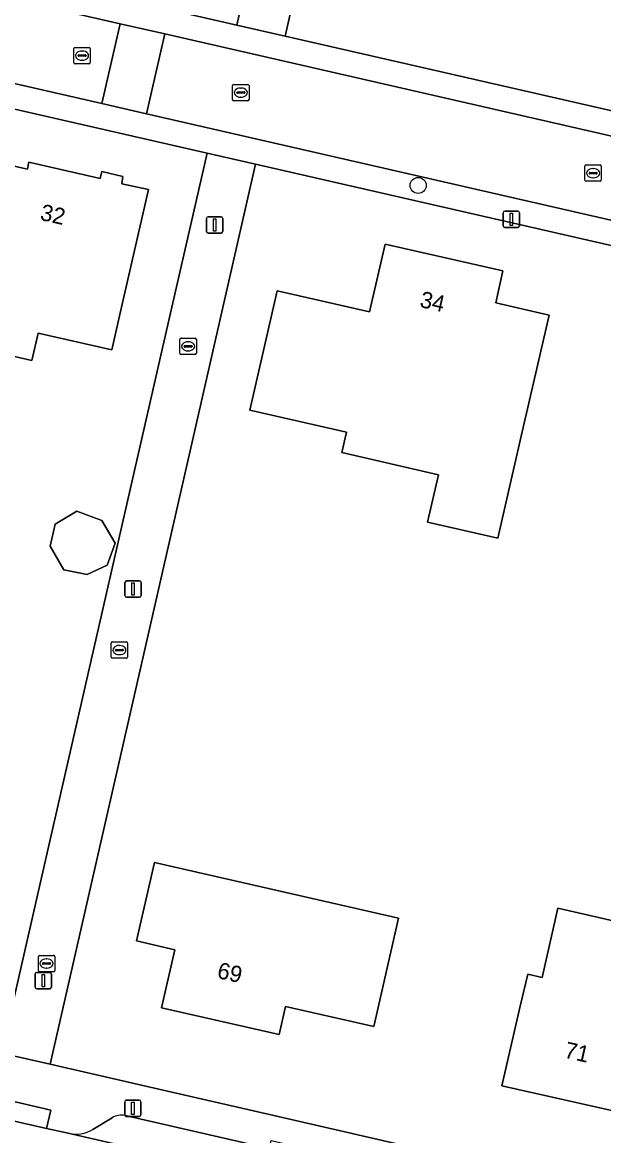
# Model space of a CAD drawing. Extents: x 159626 to 160723, y 388173 to 389416.
# Drawn here: x 160327.3 to 160362.8, y 388707.3 to 388775.3 of the extents above; entities that cross this region are included whole.
import ezdxf

# ---------------------------------------------------------------- set-up
doc = ezdxf.new("R2010")
doc.units = 0
for name, color, linetype in [('IMGEO_Boom', 7, 'Continuous'), ('IMGEO_Erf', 7, 'Continuous'), ('IMGEO_Kolk', 7, 'Continuous'), ('IMGEO_Lichtmast', 7, 'Continuous'), ('IMGEO_Muur', 7, 'Continuous'), ('IMGEO_Pand', 7, 'Continuous'), ('IMGEO_Pand_nummerreeks', 7, 'Continuous'), ('IMGEO_Parkeervlak_open', 7, 'Continuous'), ('IMGEO_Rijbaan_lokaal_gesloten', 7, 'Continuous'), ('IMGEO_Rijbaan_lokaal_open', 7, 'Continuous'), ('IMGEO_Rioolput', 7, 'Continuous'), ('IMGEO_Voetpad_open', 7, 'Continuous')]:
    doc.layers.add(name, color=color, linetype=linetype)

msp = doc.modelspace()

# ---------------------------------------------------------------- linework, layer by layer
at = {"layer": 'IMGEO_Boom'}
msp.add_circle((160351.427, 388765.312), 0.489, dxfattribs=at)
at = {"layer": 'IMGEO_Erf'}
for points in [[(160184.386, 388810.793), (160213.977, 388804.022), (160271.421, 388790.878), (160340.358, 388775.105), (160346.548, 388802.522), (160346.707, 388803.236), (160345.403, 388803.532), (160275.805, 388819.285), (160190.942, 388838.493), (160184.451, 388841.51)], [(160336.232, 388757.157), (160338.544, 388767.28), (160259.096, 388785.469)], [(160434.137, 388717.28), (160434.072, 388718.873), (160433.987, 388720.982), (160434.735, 388725.886), (160435.774, 388729.256), (160435.848, 388729.496), (160438.137, 388741.543), (160438.297, 388742.385), (160438.675, 388744.375), (160414.083, 388750), (160341.5, 388766.603), (160337.712, 388750), (160328.964, 388711.66), (160336.388, 388709.95), (160341.104, 388708.866), (160384.636, 388698.856)], [(160246.042, 388730.589), (160248.219, 388730.046), (160325.998, 388712.335), (160328.893, 388725.014), (160336.232, 388757.157)]]:
    msp.add_lwpolyline(points, dxfattribs=at)
for points in [[(160449.167, 388778.98), (160349.516, 388801.899), (160343.31, 388774.43), (160440.005, 388752.323)], [(160321.308, 388768.179), (160325.107, 388767.31), (160325.041, 388766.871), (160327.578, 388766.309), (160327.666, 388766.729), (160332.022, 388765.734), (160332.128, 388766.167), (160333.411, 388765.865), (160333.338, 388765.412), (160334.967, 388765.055), (160333.26, 388757.61), (160332.723, 388755.27), (160328.239, 388756.299), (160327.857, 388754.632), (160318.683, 388756.735)], [(160357.717, 388750), (160356.29, 388743.78), (160352.006, 388744.761), (160352.668, 388747.65), (160346.777, 388748.999), (160347.06, 388750.237), (160341.15, 388751.59), (160342.813, 388758.88), (160348.456, 388757.598), (160349.415, 388761.726), (160356.591, 388760.102), (160356.171, 388758.136), (160359.415, 388757.399)], [(160329.81, 388741.839), (160328.972, 388743.291), (160329.265, 388744.636), (160330.6, 388745.426), (160332.112, 388744.852), (160332.926, 388743.471), (160332.444, 388742.124), (160331.225, 388741.547)], [(160348.714, 388713.956), (160343.331, 388715.183), (160342.934, 388713.48), (160335.771, 388715.104), (160336.567, 388718.634), (160334.236, 388719.181), (160335.343, 388723.972), (160350.223, 388720.583)], [(160372.013, 388713.779), (160370.905, 388708.903), (160366.876, 388709.834), (160364.737, 388710.328), (160364.334, 388708.581), (160356.538, 388710.331), (160357.66, 388715.204), (160358.11, 388717.16), (160358.988, 388716.96), (160359.947, 388721.175), (160368.922, 388719.133), (160368.853, 388718.831), (160372.95, 388717.899)]]:
    msp.add_lwpolyline(points, close=True, dxfattribs=at)
at = {"layer": 'IMGEO_Kolk'}
for p, q in [((160340.178, 388771.478), (160341.03, 388771.478)), ((160340.103, 388770.552), (160340.103, 388771.404)), ((160340.362, 388770.972), (160340.362, 388770.984)), ((160340.8, 388770.935), (160340.402, 388770.935)), ((160340.405, 388771.021), (160340.803, 388771.021)), ((160340.591, 388771.258), (160340.616, 388771.258)), ((160340.846, 388770.984), (160340.846, 388770.972)), ((160341.104, 388771.404), (160341.104, 388770.552)), ((160341.03, 388770.478), (160340.178, 388770.478)), ((160340.614, 388770.698), (160340.589, 388770.698)), ((160361.604, 388765.636), (160361.604, 388766.488)), ((160361.679, 388766.562), (160362.531, 388766.562)), ((160361.863, 388766.056), (160361.863, 388766.068)), ((160361.906, 388766.105), (160362.304, 388766.105)), ((160362.092, 388766.342), (160362.117, 388766.342)), ((160362.347, 388766.068), (160362.347, 388766.056)), ((160362.605, 388766.488), (160362.605, 388765.636)), ((160362.531, 388765.562), (160361.679, 388765.562)), ((160362.301, 388766.019), (160361.903, 388766.019)), ((160362.115, 388765.782), (160362.09, 388765.782)), ((160336.888, 388755.061), (160336.888, 388755.913)), ((160336.963, 388755.987), (160337.815, 388755.987)), ((160337.889, 388755.913), (160337.889, 388755.061)), ((160337.147, 388755.481), (160337.147, 388755.493)), ((160337.585, 388755.444), (160337.187, 388755.444)), ((160337.19, 388755.53), (160337.588, 388755.53)), ((160337.399, 388755.207), (160337.374, 388755.207)), ((160337.376, 388755.767), (160337.401, 388755.767)), ((160337.631, 388755.493), (160337.631, 388755.481)), ((160337.815, 388754.987), (160336.963, 388754.987)), ((160332.693, 388736.516), (160332.693, 388737.368)), ((160332.768, 388737.442), (160333.62, 388737.442)), ((160332.952, 388736.936), (160332.952, 388736.948)), ((160333.39, 388736.899), (160332.992, 388736.899)), ((160332.995, 388736.985), (160333.393, 388736.985)), ((160333.181, 388737.222), (160333.206, 388737.222)), ((160333.436, 388736.948), (160333.436, 388736.936)), ((160333.694, 388737.368), (160333.694, 388736.516)), ((160333.62, 388736.442), (160332.768, 388736.442)), ((160333.204, 388736.662), (160333.179, 388736.662)), ((160328.247, 388717.379), (160328.247, 388718.231)), ((160328.322, 388718.305), (160329.174, 388718.305)), ((160328.506, 388717.799), (160328.506, 388717.811)), ((160328.549, 388717.848), (160328.947, 388717.848)), ((160328.735, 388718.085), (160328.76, 388718.085)), ((160328.99, 388717.811), (160328.99, 388717.799)), ((160329.248, 388718.231), (160329.248, 388717.379)), ((160329.174, 388717.305), (160328.322, 388717.305)), ((160328.944, 388717.762), (160328.546, 388717.762)), ((160328.758, 388717.525), (160328.733, 388717.525))]:
    msp.add_line(p, q, dxfattribs=at)
for points in [[(160340.178, 388771.478), (160341.03, 388771.478)], [(160340.103, 388770.552), (160340.103, 388771.404)], [(160341.104, 388771.404), (160341.104, 388770.552)], [(160341.03, 388770.478), (160340.178, 388770.478)], [(160361.604, 388765.636), (160361.604, 388766.488)], [(160361.679, 388766.562), (160362.531, 388766.562)], [(160362.605, 388766.488), (160362.605, 388765.636)], [(160362.531, 388765.562), (160361.679, 388765.562)], [(160336.888, 388755.061), (160336.888, 388755.913)], [(160336.963, 388755.987), (160337.815, 388755.987)], [(160337.889, 388755.913), (160337.889, 388755.061)], [(160337.815, 388754.987), (160336.963, 388754.987)], [(160332.693, 388736.516), (160332.693, 388737.368)], [(160332.768, 388737.442), (160333.62, 388737.442)], [(160333.694, 388737.368), (160333.694, 388736.516)], [(160333.62, 388736.442), (160332.768, 388736.442)], [(160328.247, 388717.379), (160328.247, 388718.231)], [(160328.322, 388718.305), (160329.174, 388718.305)], [(160329.248, 388718.231), (160329.248, 388717.379)], [(160329.174, 388717.305), (160328.322, 388717.305)]]:
    msp.add_lwpolyline(points, dxfattribs=at)
for centre, radius, start, end in [((160340.18, 388771.402), 0.0765, 91.55205, 178.44795), ((160340.18, 388771.402), 0.0765, 91.55205, 178.44795), ((160341.028, 388771.402), 0.0765, 1.55205, 88.44795), ((160341.028, 388771.402), 0.0765, 1.55205, 88.44795), ((160340.402, 388770.981), 0.0403, 85.87752, 175.75265), ((160340.399, 388770.971), 0.0366, 178.93798, 274.71019), ((160340.803, 388770.978), 0.043, 264.86636, 352.45326), ((160340.807, 388770.983), 0.0386, 1.73085, 96.63898), ((160340.18, 388770.554), 0.0765, 181.55205, 268.44795), ((160340.18, 388770.554), 0.0765, 181.55205, 268.44795), ((160341.028, 388770.554), 0.0765, 271.55205, 358.44795), ((160341.028, 388770.554), 0.0765, 271.55205, 358.44795), ((160361.681, 388766.486), 0.0765, 91.55205, 178.44795), ((160361.681, 388766.486), 0.0765, 91.55205, 178.44795), ((160361.903, 388766.065), 0.0403, 85.87752, 175.75265), ((160361.9, 388766.055), 0.0366, 178.93798, 274.71019), ((160362.304, 388766.062), 0.043, 264.86636, 352.45326), ((160362.308, 388766.067), 0.0386, 1.73085, 96.63898), ((160362.529, 388766.486), 0.0765, 1.55205, 88.44795), ((160362.529, 388766.486), 0.0765, 1.55205, 88.44795), ((160361.681, 388765.638), 0.0765, 181.55205, 268.44795), ((160361.681, 388765.638), 0.0765, 181.55205, 268.44795), ((160362.529, 388765.638), 0.0765, 271.55205, 358.44795), ((160362.529, 388765.638), 0.0765, 271.55205, 358.44795), ((160336.965, 388755.911), 0.0765, 91.55205, 178.44795), ((160336.965, 388755.911), 0.0765, 91.55205, 178.44795), ((160337.813, 388755.911), 0.0765, 1.55205, 88.44795), ((160337.813, 388755.911), 0.0765, 1.55205, 88.44795), ((160337.187, 388755.49), 0.0403, 85.87752, 175.75265), ((160337.184, 388755.48), 0.0366, 178.93798, 274.71019), ((160337.588, 388755.487), 0.043, 264.86636, 352.45326), ((160337.592, 388755.492), 0.0386, 1.73085, 96.63898), ((160336.965, 388755.063), 0.0765, 181.55205, 268.44795), ((160336.965, 388755.063), 0.0765, 181.55205, 268.44795), ((160337.813, 388755.063), 0.0765, 271.55205, 358.44795), ((160337.813, 388755.063), 0.0765, 271.55205, 358.44795), ((160332.77, 388737.366), 0.0765, 91.55205, 178.44795), ((160332.77, 388737.366), 0.0765, 91.55205, 178.44795), ((160332.992, 388736.945), 0.0403, 85.87752, 175.75265), ((160332.989, 388736.935), 0.0366, 178.93798, 274.71019), ((160333.393, 388736.942), 0.043, 264.86636, 352.45326), ((160333.397, 388736.947), 0.0386, 1.73085, 96.63898), ((160333.618, 388737.366), 0.0765, 1.55205, 88.44795), ((160333.618, 388737.366), 0.0765, 1.55205, 88.44795), ((160332.77, 388736.518), 0.0765, 181.55205, 268.44795), ((160332.77, 388736.518), 0.0765, 181.55205, 268.44795), ((160333.618, 388736.518), 0.0765, 271.55205, 358.44795), ((160333.618, 388736.518), 0.0765, 271.55205, 358.44795), ((160328.324, 388718.229), 0.0765, 91.55205, 178.44795), ((160328.324, 388718.229), 0.0765, 91.55205, 178.44795), ((160328.546, 388717.808), 0.0403, 85.87752, 175.75265), ((160328.543, 388717.798), 0.0366, 178.93798, 274.71019), ((160328.947, 388717.805), 0.043, 264.86636, 352.45326), ((160328.951, 388717.81), 0.0386, 1.73085, 96.63898), ((160329.172, 388718.229), 0.0765, 1.55205, 88.44795), ((160329.172, 388718.229), 0.0765, 1.55205, 88.44795), ((160328.324, 388717.381), 0.0765, 181.55205, 268.44795), ((160328.324, 388717.381), 0.0765, 181.55205, 268.44795), ((160329.172, 388717.381), 0.0765, 271.55205, 358.44795), ((160329.172, 388717.381), 0.0765, 271.55205, 358.44795)]:
    msp.add_arc(centre, radius, start, end, dxfattribs=at)
for centre, major_axis, ratio, start_param, end_param in [((160340.59, 388770.978), (-0.387, 0.002), 0.722429, 4.712389, 7.853982), ((160340.615, 388770.978), (-0.39, 0.002), 0.717154, 1.570796, 4.712389), ((160362.091, 388766.062), (-0.387, 0.002), 0.722429, 4.712389, 7.853982), ((160362.116, 388766.062), (-0.39, 0.002), 0.717154, 1.570796, 4.712389), ((160337.375, 388755.487), (-0.387, 0.002), 0.722429, 4.712389, 7.853982), ((160337.4, 388755.487), (-0.39, 0.002), 0.717154, 1.570796, 4.712389), ((160333.18, 388736.942), (-0.387, 0.002), 0.722429, 4.712389, 7.853982), ((160333.205, 388736.942), (-0.39, 0.002), 0.717154, 1.570796, 4.712389), ((160328.734, 388717.805), (-0.387, 0.002), 0.722429, 4.712389, 7.853982), ((160328.759, 388717.805), (-0.39, 0.002), 0.717154, 1.570796, 4.712389)]:
    msp.add_ellipse(centre, major_axis=major_axis, ratio=ratio, start_param=start_param, end_param=end_param, dxfattribs=at)
at = {"layer": 'IMGEO_Lichtmast'}
for p, q in [((160338.609, 388763.398), (160339.399, 388763.398)), ((160339.399, 388763.398), (160338.609, 388763.398)), ((160356.615, 388762.847), (160356.615, 388763.647)), ((160356.615, 388763.647), (160356.615, 388762.847)), ((160356.715, 388763.747), (160357.505, 388763.747)), ((160357.505, 388763.747), (160356.715, 388763.747)), ((160357.605, 388763.647), (160357.605, 388762.847)), ((160357.605, 388762.847), (160357.605, 388763.647)), ((160338.509, 388762.498), (160338.509, 388763.298)), ((160338.509, 388763.298), (160338.509, 388762.498)), ((160339.499, 388763.298), (160339.499, 388762.498)), ((160339.499, 388762.498), (160339.499, 388763.298)), ((160357.505, 388762.747), (160356.715, 388762.747)), ((160356.715, 388762.747), (160357.505, 388762.747)), ((160339.399, 388762.398), (160338.609, 388762.398)), ((160338.609, 388762.398), (160339.399, 388762.398)), ((160333.534, 388740.265), (160333.534, 388741.065)), ((160333.534, 388741.065), (160333.534, 388740.265)), ((160333.634, 388741.165), (160334.424, 388741.165)), ((160334.424, 388741.165), (160333.634, 388741.165)), ((160334.524, 388741.065), (160334.524, 388740.265)), ((160334.524, 388740.265), (160334.524, 388741.065)), ((160334.424, 388740.165), (160333.634, 388740.165)), ((160333.634, 388740.165), (160334.424, 388740.165)), ((160328.052, 388716.367), (160328.052, 388717.167)), ((160328.052, 388717.167), (160328.052, 388716.367)), ((160328.152, 388717.267), (160328.942, 388717.267)), ((160328.942, 388717.267), (160328.152, 388717.267)), ((160329.042, 388717.167), (160329.042, 388716.367)), ((160329.042, 388716.367), (160329.042, 388717.167)), ((160328.942, 388716.267), (160328.152, 388716.267)), ((160328.152, 388716.267), (160328.942, 388716.267)), ((160333.516, 388708.567), (160333.516, 388709.367)), ((160333.516, 388709.367), (160333.516, 388708.567)), ((160333.616, 388709.467), (160334.406, 388709.467)), ((160334.406, 388709.467), (160333.616, 388709.467)), ((160334.506, 388709.367), (160334.506, 388708.567)), ((160334.506, 388708.567), (160334.506, 388709.367)), ((160334.406, 388708.467), (160333.616, 388708.467)), ((160333.616, 388708.467), (160334.406, 388708.467))]:
    msp.add_line(p, q, dxfattribs=at)
for points in [[(160357.035, 388763.622), (160357.185, 388763.622), (160357.185, 388762.872), (160357.035, 388762.872), (160357.035, 388763.622)], [(160338.929, 388763.273), (160339.079, 388763.273), (160339.079, 388762.523), (160338.929, 388762.523), (160338.929, 388763.273)], [(160333.954, 388741.04), (160334.104, 388741.04), (160334.104, 388740.29), (160333.954, 388740.29), (160333.954, 388741.04)], [(160328.472, 388717.142), (160328.622, 388717.142), (160328.622, 388716.392), (160328.472, 388716.392), (160328.472, 388717.142)], [(160333.936, 388709.342), (160334.086, 388709.342), (160334.086, 388708.592), (160333.936, 388708.592), (160333.936, 388709.342)]]:
    msp.add_lwpolyline(points, dxfattribs=at)
for centre, start, end in [((160338.609, 388763.298), 90, 180), ((160338.609, 388763.298), 90, 180), ((160339.399, 388763.298), 0, 90), ((160339.399, 388763.298), 360, 90), ((160356.715, 388763.647), 90, 180), ((160356.715, 388763.647), 90, 180), ((160357.505, 388763.647), 0, 90), ((160357.505, 388763.647), 360, 90), ((160356.715, 388762.847), 180, 270), ((160356.715, 388762.847), 180, 270), ((160357.505, 388762.847), 270, 0), ((160357.505, 388762.847), 270, 0), ((160338.609, 388762.498), 180, 270), ((160338.609, 388762.498), 180, 270), ((160339.399, 388762.498), 270, 0), ((160339.399, 388762.498), 270, 0), ((160333.634, 388741.065), 90, 180), ((160333.634, 388741.065), 90, 180), ((160334.424, 388741.065), 0, 90), ((160334.424, 388741.065), 360, 90), ((160333.634, 388740.265), 180, 270), ((160333.634, 388740.265), 180, 270), ((160334.424, 388740.265), 270, 0), ((160334.424, 388740.265), 270, 0), ((160328.152, 388717.167), 90, 180), ((160328.152, 388717.167), 90, 180), ((160328.942, 388717.167), 0, 90), ((160328.942, 388717.167), 360, 90), ((160328.152, 388716.367), 180, 270), ((160328.152, 388716.367), 180, 270), ((160328.942, 388716.367), 270, 0), ((160328.942, 388716.367), 270, 0), ((160333.616, 388709.367), 90, 180), ((160333.616, 388709.367), 90, 180), ((160334.406, 388709.367), 0, 90), ((160334.406, 388709.367), 360, 90), ((160333.616, 388708.567), 180, 270), ((160333.616, 388708.567), 180, 270), ((160334.406, 388708.567), 270, 0), ((160334.406, 388708.567), 270, 0)]:
    msp.add_arc(centre, 0.1, start, end, dxfattribs=at)
at = {"layer": 'IMGEO_Muur'}
msp.add_lwpolyline([(160336.232, 388757.157), (160328.893, 388725.014)], dxfattribs=at)
at = {"layer": 'IMGEO_Pand'}
for points in [[(160334.967, 388765.055), (160333.338, 388765.412), (160333.411, 388765.865), (160332.128, 388766.167), (160332.022, 388765.734), (160327.666, 388766.729), (160327.578, 388766.309), (160325.041, 388766.871), (160325.107, 388767.31), (160321.308, 388768.179), (160318.683, 388756.735), (160327.857, 388754.632), (160328.239, 388756.299), (160332.723, 388755.27), (160333.26, 388757.61)], [(160356.29, 388743.78), (160357.717, 388750), (160359.415, 388757.399), (160356.171, 388758.136), (160356.591, 388760.102), (160349.415, 388761.726), (160348.456, 388757.598), (160342.813, 388758.88), (160341.15, 388751.59), (160347.06, 388750.237), (160346.777, 388748.999), (160352.668, 388747.65), (160352.006, 388744.761)], [(160329.81, 388741.839), (160331.225, 388741.547), (160332.444, 388742.124), (160332.926, 388743.471), (160332.112, 388744.852), (160330.6, 388745.426), (160329.265, 388744.636), (160328.972, 388743.291)], [(160342.934, 388713.48), (160343.331, 388715.183), (160348.714, 388713.956), (160350.223, 388720.583), (160335.343, 388723.972), (160334.236, 388719.181), (160336.567, 388718.634), (160335.771, 388715.104)], [(160372.013, 388713.779), (160372.95, 388717.899), (160368.853, 388718.831), (160368.922, 388719.133), (160359.947, 388721.175), (160358.988, 388716.96), (160358.11, 388717.16), (160357.66, 388715.204), (160356.538, 388710.331), (160364.334, 388708.581), (160364.737, 388710.328), (160366.876, 388709.834), (160370.905, 388708.903)]]:
    msp.add_lwpolyline(points, close=True, dxfattribs=at)
at = {"layer": 'IMGEO_Parkeervlak_open'}
for points in [[(160332.751, 388708.393), (160331.58, 388707.677)], [(160340.651, 388706.889), (160333.548, 388708.523)], [(160330.071, 388707.44), (160341.905, 388704.724), (160342.336, 388706.501), (160340.651, 388706.889)]]:
    msp.add_lwpolyline(points, dxfattribs=at)
for centre, radius, start, end in [((160333.309, 388707.479), 1.071, 77.12438, 121.40367), ((160330.523, 388709.484), 2.094, 257.53257, 300.31908)]:
    msp.add_arc(centre, radius, start, end, dxfattribs=at)
at = {"layer": 'IMGEO_Rijbaan_lokaal_gesloten'}
msp.add_lwpolyline([(160384.528, 388694.929), (160369.028, 388698.498), (160365.348, 388699.343), (160345.615, 388703.872), (160341.905, 388704.724), (160330.071, 388707.44), (160328.754, 388707.733), (160324.896, 388708.614), (160324.479, 388708.703), (160323.204, 388708.974), (160321.547, 388709.353)], dxfattribs=at)
at = {"layer": 'IMGEO_Rijbaan_lokaal_open'}
for points in [[(160273.762, 388788.79), (160272.649, 388783.925), (160332.119, 388770.308), (160333.234, 388775.183)], [(160334.849, 388769.683), (160335.964, 388774.559), (160333.234, 388775.183), (160332.119, 388770.308)], [(160394.255, 388761.223), (160335.964, 388774.559), (160334.849, 388769.683), (160393.137, 388756.335)]]:
    msp.add_lwpolyline(points, close=True, dxfattribs=at)
at = {"layer": 'IMGEO_Rioolput'}
for p, q in [((160330.413, 388772.812), (160330.413, 388773.664)), ((160330.488, 388773.738), (160331.34, 388773.738)), ((160330.901, 388773.518), (160330.926, 388773.518)), ((160331.414, 388773.664), (160331.414, 388772.812)), ((160330.672, 388773.232), (160330.672, 388773.244)), ((160331.11, 388773.195), (160330.712, 388773.195)), ((160330.715, 388773.281), (160331.113, 388773.281)), ((160330.924, 388772.958), (160330.899, 388772.958)), ((160331.156, 388773.244), (160331.156, 388773.232)), ((160331.34, 388772.738), (160330.488, 388772.738))]:
    msp.add_line(p, q, dxfattribs=at)
for points in [[(160330.413, 388772.812), (160330.413, 388773.664)], [(160330.488, 388773.738), (160331.34, 388773.738)], [(160331.414, 388773.664), (160331.414, 388772.812)], [(160331.34, 388772.738), (160330.488, 388772.738)]]:
    msp.add_lwpolyline(points, dxfattribs=at)
for centre, radius, start, end in [((160330.49, 388773.662), 0.0765, 91.55205, 178.44795), ((160330.49, 388773.662), 0.0765, 91.55205, 178.44795), ((160331.338, 388773.662), 0.0765, 1.55205, 88.44795), ((160331.338, 388773.662), 0.0765, 1.55205, 88.44795), ((160330.712, 388773.241), 0.0403, 85.87752, 175.75265), ((160330.709, 388773.231), 0.0366, 178.93798, 274.71019), ((160331.113, 388773.238), 0.043, 264.86636, 352.45326), ((160331.117, 388773.243), 0.0386, 1.73085, 96.63898), ((160330.49, 388772.814), 0.0765, 181.55205, 268.44795), ((160330.49, 388772.814), 0.0765, 181.55205, 268.44795), ((160331.338, 388772.814), 0.0765, 271.55205, 358.44795), ((160331.338, 388772.814), 0.0765, 271.55205, 358.44795)]:
    msp.add_arc(centre, radius, start, end, dxfattribs=at)
for centre, major_axis, ratio, start_param, end_param in [((160330.9, 388773.238), (-0.387, 0.002), 0.722429, 4.712389, 7.853982), ((160330.925, 388773.238), (-0.39, 0.002), 0.717154, 1.570796, 4.712389)]:
    msp.add_ellipse(centre, major_axis=major_axis, ratio=ratio, start_param=start_param, end_param=end_param, dxfattribs=at)
at = {"layer": 'IMGEO_Voetpad_open'}
for points in [[(160349.516, 388801.899), (160351.301, 388809.669), (160351.305, 388809.687), (160351.531, 388810.67), (160348.51, 388811.339), (160348.276, 388810.286), (160346.707, 388803.236), (160346.548, 388802.522), (160340.358, 388775.105), (160343.31, 388774.43)], [(160343.31, 388774.43), (160340.358, 388775.105), (160271.421, 388790.878), (160271.082, 388789.403), (160273.762, 388788.79), (160333.234, 388775.183), (160335.964, 388774.559), (160394.255, 388761.223), (160397.147, 388760.561), (160442.094, 388750.278), (160441.513, 388747.903), (160443.576, 388747.408), (160444.155, 388749.806), (160444.202, 388750), (160444.514, 388751.292), (160440.526, 388752.204), (160440.005, 388752.323)], [(160337.712, 388750), (160341.5, 388766.603), (160338.544, 388767.28), (160336.232, 388757.157), (160328.893, 388725.014), (160325.998, 388712.335), (160328.964, 388711.66)], [(160324.896, 388708.614), (160328.754, 388707.733), (160329.016, 388708.858), (160325.161, 388709.746)]]:
    msp.add_lwpolyline(points, close=True, dxfattribs=at)
for points in [[(160255.721, 388786.324), (160259.096, 388785.469), (160338.544, 388767.28), (160341.5, 388766.603), (160414.083, 388750), (160438.675, 388744.375), (160442.626, 388743.471), (160442.976, 388744.923), (160443.576, 388747.408), (160441.513, 388747.903), (160440.901, 388745.398), (160420.804, 388750), (160396.029, 388755.673), (160393.137, 388756.335), (160334.849, 388769.683), (160332.119, 388770.308), (160272.649, 388783.925)], [(160384.636, 388698.856), (160341.104, 388708.866), (160336.388, 388709.95), (160328.964, 388711.66), (160325.998, 388712.335), (160248.219, 388730.046)], [(160324.479, 388708.703), (160324.896, 388708.614), (160325.161, 388709.746), (160329.016, 388708.858), (160328.754, 388707.733), (160330.071, 388707.44)], [(160331.58, 388707.677), (160332.751, 388708.393)], [(160333.548, 388708.523), (160340.651, 388706.889), (160342.336, 388706.501), (160342.456, 388706.99), (160346.132, 388706.135), (160346.024, 388705.653), (160365.755, 388701.114), (160365.886, 388701.613), (160369.571, 388700.777), (160369.448, 388700.264), (160383.379, 388697.059), (160385.087, 388696.662), (160385.244, 388697.136), (160388.833, 388695.947), (160388.675, 388695.475)]]:
    msp.add_lwpolyline(points, dxfattribs=at)
for centre, radius, start, end in [((160333.309, 388707.479), 1.071, 77.12438, 121.40367), ((160330.523, 388709.484), 2.094, 257.53257, 300.31908)]:
    msp.add_arc(centre, radius, start, end, dxfattribs=at)

# ---------------------------------------------------------------- texts
at = {"layer": 'IMGEO_Pand_nummerreeks'}
for s, rotation, p in [('32', 347.13137, (160328.305, 388763.218)), ('34', 347.2482, (160351.473, 388757.898)), ('69', 347.22582, (160339.104, 388716.932)), ('71', 347.34909, (160360.291, 388712.071))]:
    msp.add_text(s, height=1, rotation=rotation, dxfattribs=at).set_placement(p)

doc.saveas('drawing.dxf')
